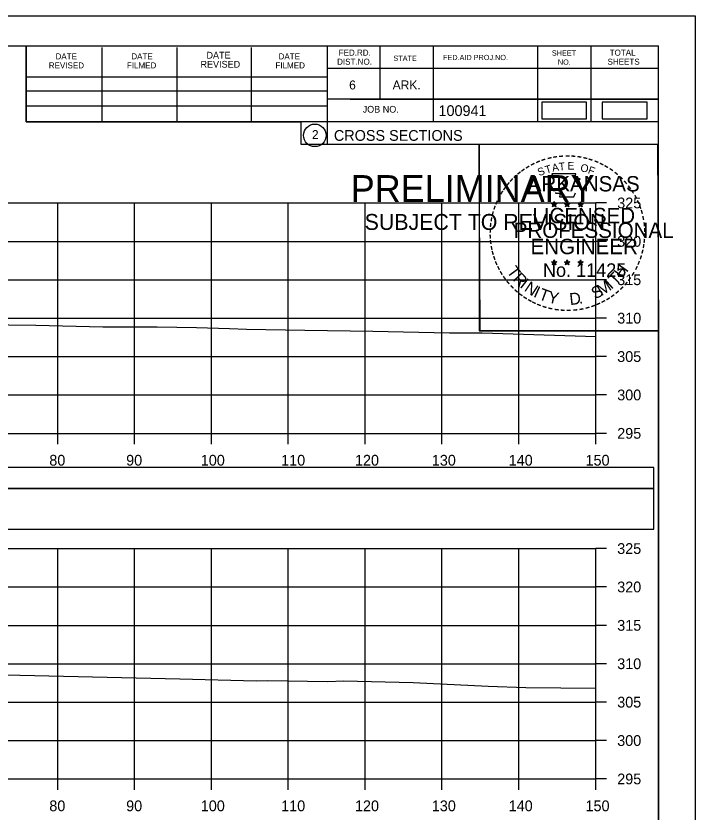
# Model space of a CAD drawing. Extents: x 1370538 to 1372872, y 376220 to 381127.
# Drawn here: x 1372116.5 to 1372204.9, y 378158.9 to 378262.5 of the extents above; entities that cross this region are included whole.
import ezdxf

# ---------------------------------------------------------------- set-up
doc = ezdxf.new("R2010")
doc.units = 0
for name, color, linetype in [('Default', 7, 'Continuous'), ('R_Border Notes', 7, 'Continuous'), ('R_Border PE', 7, 'Continuous'), ('R_Border Prem', 7, 'Continuous'), ('R_Dimension', 7, 'Continuous'), ('R_Grid', 7, 'Continuous'), ('R_Horz Alg Annot', 7, 'Continuous'), ('R_No Plot', 7, 'Continuous'), ('T_Indications', 7, 'Continuous'), ('T_Notes', 7, 'Continuous')]:
    doc.layers.add(name, color=color, linetype=linetype)

msp = doc.modelspace()

# ---------------------------------------------------------------- linework, layer by layer
at = {"layer": 'Default'}
for points in [[(1372184.96, 378249.15), (1372190.79, 378249.15), (1372190.79, 378251.33), (1372184.96, 378251.33)], [(1372192.83, 378249.15), (1372198.66, 378249.15), (1372198.66, 378251.33), (1372192.83, 378251.33)]]:
    msp.add_lwpolyline(points, close=True, dxfattribs=at)
at = {"layer": 'R_Border Notes'}
for p, q in [((1371883.97, 378258.65), (1372200.15, 378258.65)), ((1372117.89, 378248.77), (1372117.89, 378258.65)), ((1372127.75, 378248.77), (1372127.75, 378258.45)), ((1372137.51, 378248.77), (1372137.51, 378258.45)), ((1372147.19, 378248.77), (1372147.19, 378258.45)), ((1372157.05, 378258.65), (1372157.05, 378245.85)), ((1372163.89, 378258.65), (1372163.89, 378251.71)), ((1372170.83, 378258.65), (1372170.83, 378248.77)), ((1372184.41, 378258.65), (1372184.41, 378248.77)), ((1372191.35, 378258.65), (1372191.35, 378248.77)), ((1372200.15, 378053.19), (1372200.15, 378258.65)), ((1372200.15, 378255.71), (1372157.05, 378255.71)), ((1372200.15, 378255.73), (1372200.15, 378255.73)), ((1372117.89, 378254.63), (1372157.05, 378254.63)), ((1372117.89, 378252.77), (1372157.05, 378252.77)), ((1372117.89, 378248.77), (1372117.89, 378250.83)), ((1372117.89, 378250.83), (1372157.05, 378250.83)), ((1372200.15, 378251.71), (1372157.05, 378251.71)), ((1372160.01, 378251.71), (1372200.15, 378251.71)), ((1372200.15, 378248.77), (1372117.89, 378248.77)), ((1372157.05, 378245.85), (1372200.15, 378245.85))]:
    msp.add_line(p, q, dxfattribs=at)
msp.add_circle((1372155.43, 378246.99), 1.47, dxfattribs=at)
at = {"layer": 'R_Border Prem'}
for p, q in [((1372191.97, 378208.19), (1372191.97, 378238.19)), ((1372193.37, 378238.19), (1372191.97, 378238.19)), ((1372193.37, 378233.19), (1372191.97, 378233.19)), ((1372193.37, 378228.19), (1372191.97, 378228.19)), ((1372193.37, 378223.19), (1372191.97, 378223.19)), ((1372193.37, 378218.19), (1372191.97, 378218.19)), ((1372193.37, 378213.19), (1372191.97, 378213.19)), ((1371891.97, 378208.19), (1372191.97, 378208.19)), ((1372121.97, 378206.79), (1372121.97, 378208.19)), ((1372131.97, 378206.79), (1372131.97, 378208.19)), ((1372141.97, 378206.79), (1372141.97, 378208.19)), ((1372151.97, 378206.79), (1372151.97, 378208.19)), ((1372161.97, 378206.79), (1372161.97, 378208.19)), ((1372171.97, 378206.79), (1372171.97, 378208.19)), ((1372181.97, 378206.79), (1372181.97, 378208.19)), ((1372191.97, 378206.79), (1372191.97, 378208.19)), ((1372193.37, 378208.19), (1372191.97, 378208.19)), ((1372191.97, 378163.19), (1372191.97, 378193.19)), ((1372193.37, 378193.19), (1372191.97, 378193.19)), ((1372193.37, 378188.19), (1372191.97, 378188.19)), ((1372193.37, 378183.19), (1372191.97, 378183.19)), ((1372193.37, 378178.19), (1372191.97, 378178.19)), ((1372193.37, 378173.19), (1372191.97, 378173.19)), ((1372193.37, 378168.19), (1372191.97, 378168.19)), ((1371891.97, 378163.19), (1372191.97, 378163.19)), ((1372121.97, 378161.79), (1372121.97, 378163.19)), ((1372131.97, 378161.79), (1372131.97, 378163.19)), ((1372141.97, 378161.79), (1372141.97, 378163.19)), ((1372151.97, 378161.79), (1372151.97, 378163.19)), ((1372161.97, 378161.79), (1372161.97, 378163.19)), ((1372171.97, 378161.79), (1372171.97, 378163.19)), ((1372181.97, 378161.79), (1372181.97, 378163.19)), ((1372191.97, 378161.79), (1372191.97, 378163.19)), ((1372193.37, 378163.19), (1372191.97, 378163.19))]:
    msp.add_line(p, q, dxfattribs=at)
at = {"layer": 'R_Dimension'}
for points in [[(1372069.95, 378222.87), (1372072.29, 378222.85), (1372085.99, 378222.64), (1372095.63, 378222.53), (1372099.91, 378222.48), (1372105.02, 378222.43), (1372119.11, 378222.26), (1372127.85, 378222.06), (1372134.91, 378222.08), (1372140.02, 378221.96), (1372144.31, 378221.85), (1372146.52, 378221.77), (1372154.12, 378221.62), (1372162.98, 378221.51), (1372172.96, 378221.28), (1372177.21, 378221.27), (1372191.97, 378220.81)], [(1372069.85, 378177), (1372083.56, 378177.03), (1372085.07, 378177.05), (1372086.99, 378177.03), (1372110.55, 378176.76), (1372117.03, 378176.69), (1372137.86, 378176.21), (1372147.8, 378175.96), (1372149.23, 378175.99), (1372157.12, 378175.9), (1372159.17, 378175.96), (1372168.21, 378175.75), (1372178, 378175.27), (1372182.89, 378175.08), (1372191.97, 378175)]]:
    msp.add_lwpolyline(points, dxfattribs=at)
at = {"layer": 'R_Grid'}
for p, q in [((1371891.97, 378238.19), (1372191.97, 378238.19)), ((1372121.97, 378208.19), (1372121.97, 378238.19)), ((1372131.97, 378208.19), (1372131.97, 378238.19)), ((1372141.97, 378208.19), (1372141.97, 378238.19)), ((1372151.97, 378208.19), (1372151.97, 378238.19)), ((1372161.97, 378208.19), (1372161.97, 378238.19)), ((1372171.97, 378208.19), (1372171.97, 378238.19)), ((1372181.97, 378208.19), (1372181.97, 378238.19)), ((1372191.97, 378208.19), (1372191.97, 378238.19)), ((1371891.97, 378233.19), (1372191.97, 378233.19)), ((1371891.97, 378228.19), (1372191.97, 378228.19)), ((1371891.97, 378223.19), (1372191.97, 378223.19)), ((1371891.97, 378218.19), (1372191.97, 378218.19)), ((1371891.97, 378213.19), (1372191.97, 378213.19)), ((1371891.97, 378208.19), (1372191.97, 378208.19)), ((1371891.97, 378193.19), (1372191.97, 378193.19)), ((1372121.97, 378163.19), (1372121.97, 378193.19)), ((1372131.97, 378163.19), (1372131.97, 378193.19)), ((1372141.97, 378163.19), (1372141.97, 378193.19)), ((1372151.97, 378163.19), (1372151.97, 378193.19)), ((1372161.97, 378163.19), (1372161.97, 378193.19)), ((1372171.97, 378163.19), (1372171.97, 378193.19)), ((1372181.97, 378163.19), (1372181.97, 378193.19)), ((1372191.97, 378163.19), (1372191.97, 378193.19)), ((1371891.97, 378188.19), (1372191.97, 378188.19)), ((1371891.97, 378183.19), (1372191.97, 378183.19)), ((1371891.97, 378178.19), (1372191.97, 378178.19)), ((1371891.97, 378173.19), (1372191.97, 378173.19)), ((1371891.97, 378168.19), (1372191.97, 378168.19)), ((1371891.97, 378163.19), (1372191.97, 378163.19))]:
    msp.add_line(p, q, dxfattribs=at)
at = {"layer": 'R_Horz Alg Annot'}
for points in [[(1371884.39, 378201.03), (1372199.52, 378201.03), (1372199.52, 378203.74), (1371884.39, 378203.74)], [(1371884.39, 378195.71), (1372199.52, 378195.71), (1372199.52, 378201.03), (1371884.39, 378201.03)]]:
    msp.add_lwpolyline(points, close=True, dxfattribs=at)
at = {"layer": 'R_No Plot'}
for p, q in [((1371871.57, 378262.54), (1372204.9, 378262.54)), ((1372176.18, 378223.39), (1372176.18, 378223.39))]:
    msp.add_line(p, q, dxfattribs=at)
for points in [[(1371871.56, 378262.54), (1372204.9, 378262.54), (1372204.9, 378049.21), (1371871.56, 378049.21)], [(1372117.89, 378258.65), (1372117.89, 378248.77), (1372153.62, 378248.77), (1372153.62, 378245.85), (1372176.82, 378245.85), (1372176.82, 378221.52), (1372200.15, 378221.52), (1372200.15, 378053.19), (1371883.97, 378053.19), (1371883.97, 378258.65)], [(1372176.82, 378245.85), (1372200.03, 378245.85), (1372200.15, 378221.52), (1372176.94, 378221.52)]]:
    msp.add_lwpolyline(points, close=True, dxfattribs=at)
at = {"layer": 'T_Indications'}
for p, q in [((1372186.58, 378238.36), (1372186.54, 378238.11)), ((1372186.58, 378237.99), (1372186.58, 378238.36)), ((1372186.58, 378238.36), (1372186.63, 378238.11)), ((1372188.25, 378238.36), (1372188.21, 378238.11)), ((1372188.25, 378237.99), (1372188.25, 378238.36)), ((1372188.25, 378238.36), (1372188.3, 378238.11)), ((1372190.01, 378238.35), (1372189.97, 378238.09)), ((1372190.01, 378237.98), (1372190.01, 378238.35)), ((1372190.01, 378238.35), (1372190.06, 378238.1)), ((1372186.23, 378238.1), (1372186.58, 378237.99)), ((1372186.23, 378238.1), (1372186.48, 378238.06)), ((1372186.23, 378238.1), (1372186.47, 378237.98)), ((1372186.36, 378237.7), (1372186.58, 378237.99)), ((1372186.36, 378237.7), (1372186.49, 378237.94)), ((1372186.36, 378237.7), (1372186.58, 378237.91)), ((1372186.93, 378238.1), (1372186.58, 378237.99)), ((1372186.79, 378237.7), (1372186.58, 378237.99)), ((1372186.79, 378237.7), (1372186.58, 378237.91)), ((1372186.93, 378238.1), (1372186.64, 378238.06)), ((1372186.79, 378237.7), (1372186.66, 378237.99)), ((1372186.93, 378238.1), (1372186.72, 378238)), ((1372187.9, 378238.1), (1372188.25, 378237.99)), ((1372187.9, 378238.1), (1372188.15, 378238.06)), ((1372187.9, 378238.1), (1372188.14, 378237.98)), ((1372188.03, 378237.7), (1372188.25, 378237.99)), ((1372188.03, 378237.7), (1372188.16, 378237.94)), ((1372188.03, 378237.7), (1372188.25, 378237.91)), ((1372188.6, 378238.1), (1372188.25, 378237.99)), ((1372188.46, 378237.7), (1372188.25, 378237.99)), ((1372188.46, 378237.7), (1372188.25, 378237.91)), ((1372188.6, 378238.1), (1372188.31, 378238.06)), ((1372188.46, 378237.7), (1372188.33, 378237.99)), ((1372188.6, 378238.1), (1372188.39, 378238)), ((1372189.67, 378238.09), (1372190.01, 378237.98)), ((1372189.67, 378238.09), (1372189.92, 378238.05)), ((1372189.67, 378238.09), (1372189.9, 378237.97)), ((1372189.8, 378237.68), (1372190.01, 378237.98)), ((1372189.8, 378237.68), (1372189.92, 378237.93)), ((1372189.8, 378237.68), (1372190.01, 378237.9)), ((1372190.36, 378238.09), (1372190.01, 378237.98)), ((1372190.23, 378237.68), (1372190.01, 378237.98)), ((1372190.23, 378237.68), (1372190.01, 378237.9)), ((1372190.36, 378238.09), (1372190.08, 378238.04)), ((1372190.23, 378237.68), (1372190.09, 378237.98)), ((1372190.36, 378238.09), (1372190.16, 378237.99)), ((1372186.23, 378230.53), (1372186.58, 378230.42)), ((1372186.23, 378230.53), (1372186.48, 378230.49)), ((1372186.23, 378230.53), (1372186.46, 378230.41)), ((1372186.36, 378230.12), (1372186.58, 378230.42)), ((1372186.36, 378230.12), (1372186.49, 378230.37)), ((1372186.36, 378230.12), (1372186.57, 378230.34)), ((1372186.58, 378230.79), (1372186.54, 378230.53)), ((1372186.79, 378230.12), (1372186.57, 378230.34)), ((1372186.58, 378230.42), (1372186.58, 378230.79)), ((1372186.58, 378230.79), (1372186.63, 378230.54)), ((1372186.92, 378230.53), (1372186.58, 378230.42)), ((1372186.79, 378230.12), (1372186.58, 378230.42)), ((1372186.92, 378230.53), (1372186.64, 378230.48)), ((1372186.79, 378230.12), (1372186.65, 378230.41)), ((1372186.92, 378230.53), (1372186.72, 378230.43)), ((1372187.9, 378230.53), (1372188.25, 378230.42)), ((1372187.9, 378230.53), (1372188.15, 378230.49)), ((1372187.9, 378230.53), (1372188.13, 378230.41)), ((1372188.03, 378230.12), (1372188.25, 378230.42)), ((1372188.03, 378230.12), (1372188.16, 378230.37)), ((1372188.03, 378230.12), (1372188.24, 378230.34)), ((1372188.25, 378230.79), (1372188.2, 378230.53)), ((1372188.46, 378230.12), (1372188.24, 378230.34)), ((1372188.25, 378230.42), (1372188.25, 378230.79)), ((1372188.25, 378230.79), (1372188.29, 378230.54)), ((1372188.59, 378230.53), (1372188.25, 378230.42)), ((1372188.46, 378230.12), (1372188.25, 378230.42)), ((1372188.59, 378230.53), (1372188.31, 378230.48)), ((1372188.46, 378230.12), (1372188.32, 378230.41)), ((1372188.59, 378230.53), (1372188.39, 378230.43)), ((1372189.66, 378230.52), (1372190.01, 378230.41)), ((1372189.66, 378230.52), (1372189.92, 378230.48)), ((1372189.66, 378230.52), (1372189.9, 378230.4)), ((1372189.8, 378230.11), (1372190.01, 378230.41)), ((1372189.8, 378230.11), (1372189.92, 378230.36)), ((1372189.8, 378230.11), (1372190.01, 378230.33)), ((1372190.01, 378230.78), (1372189.97, 378230.52)), ((1372190.01, 378230.41), (1372190.01, 378230.78)), ((1372190.01, 378230.78), (1372190.06, 378230.53)), ((1372190.36, 378230.52), (1372190.01, 378230.41)), ((1372190.23, 378230.11), (1372190.01, 378230.41)), ((1372190.23, 378230.11), (1372190.01, 378230.33)), ((1372190.36, 378230.52), (1372190.07, 378230.47)), ((1372190.23, 378230.11), (1372190.09, 378230.4)), ((1372190.36, 378230.52), (1372190.16, 378230.42))]:
    msp.add_line(p, q, dxfattribs=at)
for points in [[(1372186.27, 378241.98), (1372186.54, 378241.16)], [(1372189.78, 378241.06), (1372189.93, 378241.34), (1372189.24, 378241.32), (1372189.39, 378241.98), (1372186.27, 378241.98)], [(1372186.76, 378239.56), (1372186.76, 378239.47), (1372187.33, 378239.45), (1372187.27, 378238.98), (1372189.14, 378238.98), (1372189.34, 378239.52)], [(1372186.58, 378238.36), (1372186.79, 378237.7), (1372186.23, 378238.1), (1372186.93, 378238.1), (1372186.36, 378237.7), (1372186.58, 378238.36)], [(1372188.25, 378238.36), (1372188.46, 378237.7), (1372187.9, 378238.1), (1372188.6, 378238.1), (1372188.03, 378237.7), (1372188.25, 378238.36)], [(1372190.01, 378238.35), (1372190.23, 378237.68), (1372189.67, 378238.09), (1372190.36, 378238.09), (1372189.8, 378237.68), (1372190.01, 378238.35)], [(1372186.58, 378230.79), (1372186.79, 378230.12), (1372186.23, 378230.53), (1372186.92, 378230.53), (1372186.36, 378230.12), (1372186.58, 378230.79)], [(1372188.25, 378230.79), (1372188.46, 378230.12), (1372187.9, 378230.53), (1372188.59, 378230.53), (1372188.03, 378230.12), (1372188.25, 378230.79)], [(1372190.01, 378230.78), (1372190.23, 378230.11), (1372189.66, 378230.52), (1372190.36, 378230.52), (1372189.8, 378230.11), (1372190.01, 378230.78)]]:
    msp.add_lwpolyline(points, dxfattribs=at)
for centre, radius in [((1372186.58, 378237.99), 0.172), ((1372186.58, 378237.99), 0.145), ((1372186.58, 378237.99), 0.116), ((1372186.58, 378237.99), 0.0991), ((1372186.58, 378237.99), 0.0747), ((1372186.58, 378237.99), 0.0495), ((1372186.58, 378237.99), 0.0296), ((1372188.25, 378237.99), 0.172), ((1372188.25, 378237.99), 0.145), ((1372188.25, 378237.99), 0.116), ((1372188.25, 378237.99), 0.0991), ((1372188.25, 378237.99), 0.0747), ((1372188.25, 378237.99), 0.0495), ((1372188.25, 378237.99), 0.0296), ((1372190.01, 378237.98), 0.172), ((1372190.01, 378237.98), 0.145), ((1372190.01, 378237.98), 0.116), ((1372190.01, 378237.98), 0.0991), ((1372190.01, 378237.98), 0.0747), ((1372190.01, 378237.98), 0.0495), ((1372190.01, 378237.98), 0.0296), ((1372186.58, 378230.42), 0.172), ((1372186.58, 378230.42), 0.145), ((1372186.58, 378230.42), 0.116), ((1372186.58, 378230.42), 0.0991), ((1372186.58, 378230.42), 0.0747), ((1372186.58, 378230.42), 0.0495), ((1372186.58, 378230.42), 0.0296), ((1372188.24, 378230.42), 0.172), ((1372188.24, 378230.42), 0.145), ((1372188.24, 378230.42), 0.116), ((1372188.24, 378230.42), 0.0991), ((1372188.24, 378230.42), 0.0747), ((1372188.24, 378230.42), 0.0495), ((1372188.24, 378230.42), 0.0296), ((1372190.01, 378230.41), 0.172), ((1372190.01, 378230.41), 0.145), ((1372190.01, 378230.41), 0.116), ((1372190.01, 378230.41), 0.0991), ((1372190.01, 378230.41), 0.0747), ((1372190.01, 378230.41), 0.0495), ((1372190.01, 378230.41), 0.0296)]:
    msp.add_circle(centre, radius, dxfattribs=at)

# ---------------------------------------------------------------- texts
at = {"layer": 'R_Border Notes'}
for s, height, p in [('FED.RD.', 0.782, (1372158.53, 378257.37)), ('SHEET', 0.684, (1372186.27, 378257.37)), ('TOTAL', 0.782, (1372193.79, 378257.37)), ('DATE', 0.782, (1372121.69, 378256.89)), ('DATE', 0.782, (1372131.55, 378256.89)), ('DATE', 0.879, (1372141.33, 378256.99)), ('DATE', 0.782, (1372150.71, 378256.89)), ('DIST.NO.', 0.782, (1372158.33, 378256.19)), ('STATE', 0.684, (1372165.65, 378256.69)), ('FED.AID PROJ.NO.', 0.684, (1372172.11, 378256.79)), ('SHEETS', 0.782, (1372193.51, 378256.19)), ('REVISED', 0.782, (1372120.81, 378255.71)), ('FILMED', 0.782, (1372130.97, 378255.71)), ('REVISED', 0.879, (1372140.55, 378255.81)), ('FILMED', 0.782, (1372150.31, 378255.71)), ('NO.', 0.684, (1372187.05, 378256.19)), ('6', 1.17, (1372159.89, 378252.97)), ('ARK.', 1.172, (1372165.55, 378252.97)), ('JOB NO.', 0.879, (1372161.65, 378249.95)), ('100941', 1.4, (1372171.52, 378249.51)), ('2', 1.17, (1372155.05, 378246.5)), ('CROSS SECTIONS', 1.4, (1372157.91, 378246.28))]:
    msp.add_text(s, height=height, rotation=360, dxfattribs=at).set_placement(p)
at = {"layer": 'R_Border PE'}
for s, p in [('325', (1372194.77, 378237.49)), ('320', (1372194.77, 378232.49)), ('315', (1372194.77, 378227.49)), ('310', (1372194.77, 378222.49)), ('305', (1372194.77, 378217.49)), ('300', (1372194.77, 378212.49)), ('295', (1372194.77, 378207.49)), ('80', (1372120.88, 378203.99)), ('90', (1372130.88, 378203.99)), ('100', (1372140.59, 378203.99)), ('110', (1372151.05, 378203.99)), ('120', (1372160.65, 378203.99)), ('130', (1372170.65, 378203.99)), ('140', (1372180.65, 378203.99)), ('150', (1372190.65, 378203.99)), ('325', (1372194.77, 378192.49)), ('320', (1372194.77, 378187.49)), ('315', (1372194.77, 378182.49)), ('310', (1372194.77, 378177.49)), ('305', (1372194.77, 378172.49)), ('300', (1372194.77, 378167.49)), ('295', (1372194.77, 378162.49)), ('80', (1372120.88, 378158.99)), ('90', (1372130.88, 378158.99)), ('100', (1372140.59, 378158.99)), ('110', (1372151.05, 378158.99)), ('120', (1372160.65, 378158.99)), ('130', (1372170.65, 378158.99)), ('140', (1372180.65, 378158.99)), ('150', (1372190.65, 378158.99))]:
    msp.add_text(s, height=1.4, dxfattribs=at).set_placement(p)
at = {"layer": 'T_Indications'}
for s, height, rotation, p in [('-', 1.6, 28.7918, (1372183.75, 378242.52)), ('-', 1.6, 24.3072, (1372184.39, 378242.84)), ('-', 1.6, 19.1761, (1372185.02, 378243.11)), ('-', 1.6, 13.6301, (1372185.77, 378243.35)), ('-', 1.6, 10.2193, (1372186.45, 378243.51)), ('T', 1, 6.0228, (1372187.22, 378242.41)), ('-', 1.6, 5.8968, (1372187.18, 378243.62)), ('-', 1.6, 0.1862, (1372187.95, 378243.69)), ('E', 1, 0.8323, (1372188.32, 378242.52)), ('-', 1.6, 357.743, (1372188.67, 378243.68)), ('-', 1.6, 352.1617, (1372189.42, 378243.63)), ('-', 1.6, 347.2049, (1372190.14, 378243.51)), ('-', 1.6, 342.3362, (1372190.77, 378243.36)), ('-', 1.6, 337.8551, (1372191.51, 378243.13)), ('-', 1.6, 334.1211, (1372192.14, 378242.86)), ('-', 1.6, 36.2317, (1372182.58, 378241.76)), ('-', 1.6, 34.0636, (1372183.16, 378242.15)), ('S', 1, 21.594, (1372184.63, 378241.66)), ('T', 1, 16.4036, (1372185.54, 378241.99)), ('A', 1, 11.2132, (1372186.37, 378242.24)), ('O', 1, 350.4515, (1372189.93, 378242.31)), ('F', 1, 340.0707, (1372190.88, 378242.08)), ('-', 1.6, 329.6409, (1372192.72, 378242.58)), ('-', 1.6, 325.8627, (1372193.36, 378242.22)), ('-', 1.6, 48.423, (1372181.22, 378240.49)), ('-', 1.6, 42.9622, (1372181.67, 378240.96)), ('-', 1.6, 38.9507, (1372182.1, 378241.38)), ('ARKANSAS', 2, 360, (1372183.13, 378239.69)), ('-', 1.6, 320.5297, (1372193.97, 378241.79)), ('-', 1.6, 315.5786, (1372194.57, 378241.3)), ('-', 1.6, 54.2325, (1372180.41, 378239.43)), ('-', 1.6, 50.6142, (1372180.82, 378240)), ('-', 1.6, 309.8797, (1372195.14, 378240.75)), ('-', 1.6, 306.6522, (1372195.66, 378240.15)), ('-', 1.6, 58.0706, (1372180.08, 378238.91)), ('-', 1.4, 303.6753, (1372196.15, 378239.58)), ('-', 1.6, 67.7743, (1372179.51, 378237.68)), ('-', 1.6, 62.8713, (1372179.77, 378238.29)), ('-', 1.6, 299.6684, (1372196.47, 378238.98)), ('-', 1.6, 294.6628, (1372196.79, 378238.37)), ('-', 1.6, 72.3945, (1372179.29, 378237.05)), ('LICENSED', 2, 360, (1372183.72, 378235.55)), ('DWB', 0.01, 360, (1372186.57, 378237.99)), ('DWB', 0.01, 360, (1372188.24, 378237.99)), ('DWB', 0.01, 360, (1372190, 378237.98)), ('-', 1.6, 290.5728, (1372197.05, 378237.79)), ('-', 1.6, 285.1233, (1372197.28, 378237.21)), ('-', 1.6, 81.2013, (1372178.96, 378235.62)), ('-', 1.6, 75.461, (1372179.09, 378236.34)), ('-', 1.6, 280.5493, (1372197.48, 378236.47)), ('-', 1.6, 85.1863, (1372178.88, 378234.93)), ('PROFESSIONAL', 2, 360, (1372181.3, 378233.64)), ('-', 1.6, 276.5962, (1372197.64, 378235.7)), ('-', 1.6, 89.0622, (1372178.86, 378234.23)), ('-', 1.6, 274.3301, (1372197.7, 378234.98)), ('-', 1.6, 269.9407, (1372197.74, 378234.34)), ('-', 1.6, 94.1959, (1372178.89, 378233.51)), ('-', 1.6, 98.9479, (1372178.97, 378232.84)), ('ENGINEER', 2, 360, (1372183.49, 378231.52)), ('-', 1.6, 263.5172, (1372197.72, 378233.68)), ('-', 1.6, 101.7149, (1372179.1, 378232.11)), ('-', 1.6, 255.7626, (1372197.54, 378232.35)), ('-', 1.6, 260.9953, (1372197.65, 378233.02)), ('-', 1.6, 105.4578, (1372179.26, 378231.51)), ('-', 1.6, 109.0874, (1372179.48, 378230.88)), ('-', 1.6, 252.8681, (1372197.36, 378231.63)), ('-', 1.6, 114.0643, (1372179.73, 378230.28)), ('-', 1.6, 115.7289, (1372180.04, 378229.67)), ('T', 1.54, 306.0406, (1372180.34, 378229.26)), ('No. 11425', 1.757, 360, (1372185.11, 378228.57)), ('DWB', 0.01, 360, (1372186.56, 378230.42)), ('DWB', 0.01, 360, (1372188.23, 378230.42)), ('DWB', 0.01, 360, (1372190, 378230.41)), ('H', 1.54, 54.6088, (1372195.46, 378228.29)), ('-', 1.6, 244.6197, (1372196.87, 378230.32)), ('-', 1.6, 247.8887, (1372197.13, 378230.95)), ('-', 1.6, 120.4471, (1372180.39, 378229.08)), ('R', 1.54, 314.005, (1372181.1, 378228.21)), ('T', 1.54, 46.6444, (1372194.57, 378227.35)), ('-', 1.6, 239.0712, (1372196.48, 378229.57)), ('-', 1.6, 125.8934, (1372180.8, 378228.52)), ('-', 1.6, 130.7181, (1372181.26, 378227.97)), ('I', 1.54, 321.9694, (1372182, 378227.28)), ('N', 1.54, 326.5002, (1372182.57, 378226.81)), ('M', 1.54, 32.6563, (1372192.72, 378226.03)), ('I', 1.54, 42.1136, (1372194, 378226.87)), ('-', 1.6, 231.2538, (1372195.65, 378228.35)), ('-', 1.6, 233.8452, (1372196.08, 378228.92)), ('-', 1.6, 134.2238, (1372181.78, 378227.42)), ('-', 1.6, 138.9338, (1372182.3, 378226.96)), ('I', 1.54, 335.3603, (1372183.77, 378226.02)), ('T', 1.54, 339.8912, (1372184.44, 378225.69)), ('S', 1.54, 26.9312, (1372191.88, 378225.62)), ('-', 1.6, 225.7653, (1372195.17, 378227.79)), ('-', 1.6, 144.6463, (1372182.86, 378226.55)), ('-', 1.6, 148.0898, (1372183.42, 378226.18)), ('Y', 1.54, 347.8556, (1372185.65, 378225.25)), ('D', 1.54, 6.3969, (1372188.64, 378224.89)), ('-', 1.6, 212.2491, (1372193.56, 378226.42)), ('-', 1.6, 215.7363, (1372194.1, 378226.81)), ('-', 1.6, 221.0851, (1372194.64, 378227.28)), ('-', 1.6, 151.5704, (1372184, 378225.86)), ('-', 1.6, 154.6002, (1372184.52, 378225.61)), ('-', 1.6, 158.5612, (1372185.14, 378225.36)), ('-', 1.6, 162.7983, (1372185.83, 378225.14)), ('.', 1.54, 13.7642, (1372189.83, 378225.02)), ('-', 1.6, 200.7184, (1372191.76, 378225.48)), ('-', 1.6, 204.2516, (1372192.38, 378225.76)), ('-', 1.6, 207.3568, (1372193, 378226.08)), ('-', 1.6, 167.5555, (1372186.55, 378224.98)), ('-', 1.6, 173.1155, (1372187.32, 378224.87)), ('-', 1.6, 176.5183, (1372188.07, 378224.82)), ('-', 1.6, 181.5918, (1372188.81, 378224.83)), ('-', 1.6, 185.8167, (1372189.62, 378224.91)), ('-', 1.6, 191.2858, (1372190.35, 378225.04)), ('-', 1.6, 195.4743, (1372191.08, 378225.24))]:
    msp.add_text(s, height=height, rotation=rotation, dxfattribs=at).set_placement(p)
at = {"layer": 'T_Notes'}
for s, height, p in [('PRELIMINARY', 3.5, (1372160.1, 378238.31)), ('DWB', 0.01, (1372160.84, 378240.16)), ('SUBJECT TO REVISION', 2.0751, (1372161.91, 378234.68))]:
    msp.add_text(s, height=height, rotation=360, dxfattribs=at).set_placement(p)

doc.saveas('drawing.dxf')
